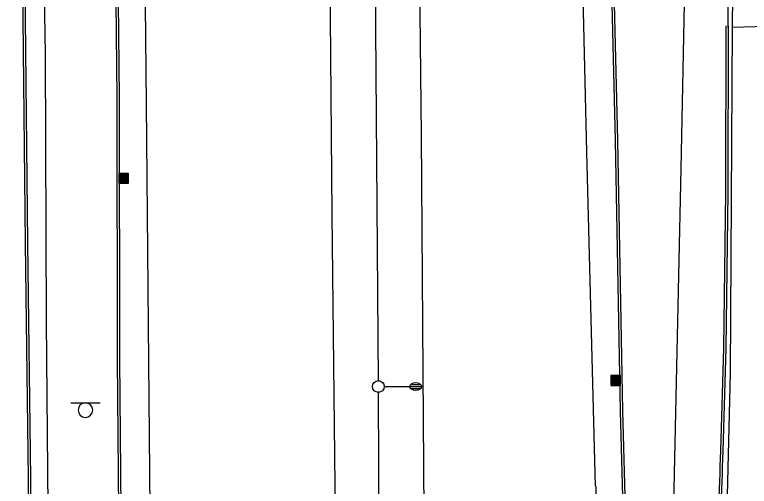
# Model space of a CAD drawing. Extents: x 2145380 to 2156929, y 139568 to 149130.
# Drawn here: x 2150745.5 to 2150932.7, y 141439.1 to 141559.3 of the extents above; entities that cross this region are included whole.
import ezdxf

# ---------------------------------------------------------------- set-up
doc = ezdxf.new("R2010")
doc.units = 0
for name, color, linetype in [('TOPO_Asphalt', 7, 'Continuous'), ('TOPO_Curb Back', 7, 'Continuous'), ('TOPO_Fence', 7, 'Continuous'), ('TOPO_Light Pole', 7, 'Continuous'), ('TOPO_Misc', 7, 'Continuous'), ('TOPO_Sign', 7, 'Continuous'), ('TOPO_Wall Freestanding', 7, 'Continuous')]:
    doc.layers.add(name, color=color, linetype=linetype)

# ---------------------------------------------------------------- blocks, each defined once
blk = doc.blocks.new('CB')
at = {"layer": 'TOPO_Misc'}
for p, q in [((-3.08, 2.99), (3.24, 2.99)), ((-3.08, 2.68), (3.24, 2.68)), ((-3.08, 2.36), (3.24, 2.36)), ((-3.08, 2.05), (3.24, 2.05)), ((-3.08, 1.73), (3.24, 1.73)), ((-3.08, 1.4), (3.24, 1.4)), ((-3.08, 1.1), (3.24, 1.1)), ((-3.08, 0.77), (3.24, 0.77)), ((-3.08, 0.46), (3.24, 0.46)), ((-3.08, 0.14), (3.24, 0.14)), ((-3.08, -0.17), (3.24, -0.17)), ((-3.08, -0.48), (3.24, -0.48)), ((-3.08, -0.8), (3.24, -0.8)), ((-3.08, -1.11), (3.26, -1.11)), ((-3.08, -1.43), (3.26, -1.43)), ((-3.08, -1.75), (3.26, -1.75)), ((-3.08, -2.07), (3.26, -2.07)), ((-3.08, -2.39), (3.26, -2.39)), ((-3.08, -2.7), (3.26, -2.7)), ((-3.08, -3.02), (3.26, -3.02))]:
    blk.add_line(p, q, dxfattribs=at)
blk.add_lwpolyline([(3.26, -3.29), (3.24, 3.05), (-3.09, 3.04), (-3.08, -3.3), (3.26, -3.29)], dxfattribs=at)
blk = doc.blocks.new('LP')
at = {"layer": 'TOPO_Light Pole'}
blk.add_line((3.81, 0), (20.32, 0), dxfattribs=at)
for points in [[(20.32, 0), (27.94, 0)], [(20.32, 0), (23.5, 0)], [(20.83, 1.27), (27.43, 1.27)], [(20.83, 1.27), (23.5, 1.27)], [(23.71, 1.27), (27.43, 1.27)], [(23.71, 0), (27.94, 0)], [(20.83, -1.27), (27.43, -1.27)], [(20.83, -1.27), (23.5, -1.27)], [(23.71, -1.27), (27.43, -1.27)]]:
    blk.add_lwpolyline(points, dxfattribs=at)
blk.add_circle((0, 0), 3.81, dxfattribs=at)
blk.add_ellipse((24.13, 0), major_axis=(3.81, 0), ratio=0.666667, dxfattribs=at)

msp = doc.modelspace()

# ---------------------------------------------------------------- linework, layer by layer
at = {"layer": 'TOPO_Asphalt'}
msp.add_line((2150959.66, 141556.74), (2150928.37, 141556.03), dxfattribs=at)
for points in [[(2150888.62, 142934.23), (2150890.45, 142886.63), (2150894.91, 142790.51), (2150899.57, 142687.29), (2150904.64, 142584.59), (2150909.35, 142482.88), (2150914.05, 142382.77), (2150918.73, 142287.86), (2150924.07, 142171.93), (2150926.23, 142094.15), (2150926.54, 142070.28), (2150928.34, 141986.61), (2150928.53, 141950.21), (2150928.9, 141903.91), (2150929.51, 141842.6), (2150929.74, 141766.67), (2150929.51, 141746.86), (2150929.79, 141685.37), (2150928.94, 141612.52), (2150928.37, 141556.13), (2150927.81, 141468), (2150926.86, 141426.26)], [(2150927.33, 141556.05), (2150927.35, 141617.6), (2150927.68, 141648.75), (2150927.36, 141708.46), (2150927.69, 141746.46), (2150926.92, 141806.73), (2150924.47, 141865.74), (2150920.13, 141927.55), (2150918.16, 141993.09), (2150916.55, 142064.96), (2150916.45, 142134.08), (2150916.03, 142165.38), (2150914.26, 142211.76), (2150912.13, 142252.19), (2150908.96, 142302.04), (2150906.27, 142347.09), (2150902.29, 142420.64), (2150898.23, 142486.99), (2150895.21, 142560.91), (2150894.63, 142568.03), (2150888.06, 142568.31)], [(2150821.74, 142022.81), (2150822.6, 141924.11), (2150823.4, 141840.3), (2150824.46, 141743.43), (2150824.43, 141718.01), (2150825.36, 141619.27), (2150826.28, 141508.38), (2150827.55, 141400.88), (2150828.09, 141297.65), (2150829.48, 141180.83), (2150830.52, 141066.62), (2150831.25, 140944.43), (2150832.35, 140818.34), (2150832.8, 140757.25), (2150833.69, 140685.2), (2150834.1, 140611.06), (2150834.93, 140533.54), (2150835.64, 140459.77), (2150835.84, 140413.05), (2150836.06, 140385.7)], [(2150754.12, 140985.36), (2150761.18, 141045.16), (2150767.3, 141118.3), (2150773.72, 141195.47), (2150779.3, 141269.82), (2150781.13, 141293.61), (2150780.7, 141357.79), (2150779.84, 141451.99), (2150779.07, 141536.53), (2150778.24, 141620.87), (2150777.64, 141705.29), (2150777.09, 141748.87), (2150776.58, 141820.16), (2150776.24, 141838.85)], [(2150893.56, 141439.08), (2150891.31, 141524.2), (2150889.04, 141621.25), (2150887.18, 141689.57), (2150886.09, 141731.24)], [(2150855.79, 140780.8), (2150855.13, 140862.42), (2150854.34, 140956.93), (2150853.48, 141064.08), (2150852.29, 141167.65), (2150851.31, 141287.82), (2150850.08, 141396.15), (2150849.15, 141528.47), (2150847.99, 141638.54), (2150847.39, 141719.39)]]:
    msp.add_lwpolyline(points, dxfattribs=at)
msp.add_arc((2155671.15, 141467.64), 4777.67, 180.34247, 182.43076, dxfattribs=at)
at = {"layer": 'TOPO_Curb Back'}
for points in [[(2150753.26, 140989.74), (2150751.22, 141016.02), (2150756.58, 141063.34), (2150763.5, 141134.07), (2150767.16, 141185.1), (2150769.58, 141229.72), (2150771.67, 141285.49), (2150772.73, 141343.53), (2150772.31, 141404.13), (2150771.67, 141471.4), (2150771.58, 141538.08), (2150770.95, 141603.47), (2150770.74, 141675.9), (2150770.02, 141722.4)], [(2150753.86, 140989.81), (2150751.82, 141016), (2150757.18, 141063.27), (2150764.1, 141134.02), (2150767.75, 141185.06), (2150770.18, 141229.69), (2150772.27, 141285.47), (2150773.33, 141343.52), (2150772.91, 141404.13), (2150772.27, 141471.41), (2150772.18, 141538.09), (2150771.55, 141603.47), (2150771.34, 141675.91), (2150770.62, 141722.41)], [(2150905.69, 141198.07), (2150905.23, 141226.6), (2150904.39, 141270.63), (2150903.02, 141333.66), (2150901.41, 141402.18), (2150899.91, 141458.27), (2150898.58, 141527.23), (2150896.91, 141596.84), (2150895.8, 141673.08), (2150895.45, 141719.9)], [(2150906.29, 141198.14), (2150905.83, 141226.61), (2150904.99, 141270.64), (2150903.61, 141333.67), (2150902.01, 141402.2), (2150900.51, 141458.29), (2150899.18, 141527.24), (2150897.51, 141596.85), (2150896.4, 141673.09), (2150896.05, 141719.91)], [(2150745.49, 141717), (2150746.46, 141675.95), (2150747.09, 141622), (2150747.52, 141558.34), (2150748.12, 141501.05), (2150748.91, 141441.03), (2150748.82, 141384.99)], [(2150746.09, 141717.02), (2150747.06, 141675.96), (2150747.69, 141622.01), (2150748.12, 141558.34), (2150748.72, 141501.06), (2150749.51, 141441.03), (2150749.42, 141385.01)], [(2150926.73, 141556.42), (2150926.66, 141513.94), (2150926.11, 141474.27), (2150925.41, 141448.08)], [(2150927.33, 141556.41), (2150927.26, 141513.93), (2150926.71, 141474.26), (2150926.01, 141448.06)]]:
    msp.add_lwpolyline(points, dxfattribs=at)
for centre, radius, start, end in [((2175830.84, 140389.26), 24927.92, 177.565613, 177.709103), ((2175764.23, 140391.97), 24860.66, 177.565313, 177.709214)]:
    msp.add_arc(centre, radius, start, end, dxfattribs=at)
at = {"layer": 'TOPO_Fence'}
for points in [[(2150912.37, 141384.04), (2150915.34, 141519.97), (2150918.57, 141680.33), (2150920.24, 141722.02)], [(2150750.69, 141700.48), (2150751.7, 141640.19), (2150753.22, 141549.28), (2150753.51, 141481.05), (2150754.2, 141405.21), (2150753.39, 141365.36), (2150751.72, 141303.5), (2150750, 141232.59), (2150748.01, 141163.06)]]:
    msp.add_lwpolyline(points, dxfattribs=at)
at = {"layer": 'TOPO_Sign'}
for points in [[(2150759.77, 141460.37), (2150767.27, 141460.37)], [(2150763.52, 141460.37), (2150763.52, 141460.37)], [(2150761.66, 141458.5), (2150761.66, 141458.5)], [(2150765.39, 141458.5), (2150765.39, 141458.5)], [(2150763.52, 141456.63), (2150763.52, 141456.63)]]:
    msp.add_lwpolyline(points, dxfattribs=at)
for start, end in [(90, 180), (360, 90), (180, 270), (270, 0)]:
    msp.add_arc((2150763.52, 141458.5), 1.87, start, end, dxfattribs=at)
at = {"layer": 'TOPO_Wall Freestanding'}
for points in [[(2150836.32, 141669.77), (2150837.07, 141600.97), (2150838.1, 141465.76)], [(2150838.15, 141463.22), (2150838.4, 141405.1), (2150837.92, 141374.8)]]:
    msp.add_lwpolyline(points, dxfattribs=at)

# ---------------------------------------------------------------- block references
at = {"layer": 'TOPO_Light Pole', "xscale": 0.39370000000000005, "yscale": 0.3937000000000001}
msp.add_blockref('LP', (2150838.18, 141464.51), dxfattribs=at)
at = {"layer": 'TOPO_Misc', "xscale": 0.39370000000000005, "yscale": 0.3937000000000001}
for p in [(2150773.23, 141517.61), (2150898.61, 141466.11)]:
    msp.add_blockref('CB', p, dxfattribs=at)

doc.saveas('drawing.dxf')
